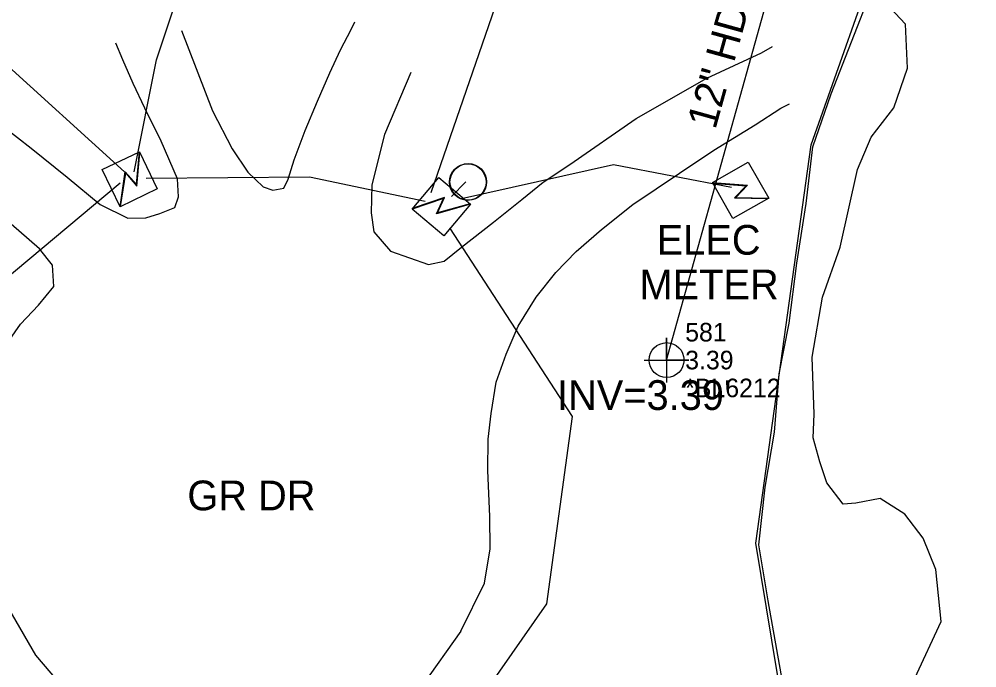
# Model space of a CAD drawing. Extents: x 3040896 to 3051146, y 687568 to 732976.
# Drawn here: x 3049651.9 to 3049780.6, y 691620.7 to 691708 of the extents above; entities that cross this region are included whole.
import ezdxf

# ---------------------------------------------------------------- set-up
doc = ezdxf.new("R2010")
doc.units = 0
for name, color, linetype in [('Exist Building', 7, 'Continuous'), ('Exist Hydro Stream or Body of Water', 7, 'Continuous'), ('Exist Other Culture Fence Line', 7, 'Continuous'), ('Exist Roads Soil', 7, 'Continuous'), ('Exist Roads Soil Text', 7, 'Continuous'), ('Exist Structure Minor Pipes HDPE 12 Inch', 7, 'Continuous'), ('Exist Structure Minor Pipes HDPE 12 Inch Cogo Comment', 7, 'Continuous'), ('Exist Structure Minor Pipes HDPE 12 Inch Cogo Elevation', 7, 'Continuous'), ('Exist Structure Minor Pipes HDPE 12 Inch Cogo Number', 7, 'Continuous'), ('Exist Structure Minor Pipes HDPE 12 Inch Cogo Point CELL', 7, 'Continuous'), ('Exist Structure Minor Pipes HDPE 12 Inch Invert', 7, 'Continuous'), ('Exist Structure Minor Pipes HDPE 12 Inch Text', 7, 'Continuous'), ('Exist Utilities Other Pole CELL', 7, 'Continuous'), ('Exist Utilities Power Transformer CELL', 7, 'Continuous'), ('Exist Utilities Power Transformer Text', 7, 'Continuous'), ('Exist Utilities Power UG Cable SUE', 7, 'Continuous')]:
    doc.layers.add(name, color=color, linetype=linetype)

msp = doc.modelspace()

# ---------------------------------------------------------------- linework, layer by layer
at = {"layer": 'Exist Building'}
msp.add_lwpolyline([(3049755.98, 691606.8), (3049750.9, 691637.5), (3049758.34, 691691.09), (3049768.52, 691719.89), (3049771.09, 691727.08), (3049771.09, 691727.08), (3049778.88, 691749.84)], dxfattribs=at)
at = {"layer": 'Exist Hydro Stream or Body of Water'}
msp.add_lwpolyline([(3049772.31, 691619.32), (3049775.86, 691626.95), (3049775.14, 691633.98), (3049773.44, 691638.17), (3049770.96, 691641.41), (3049767.63, 691643.51), (3049764.38, 691642.88), (3049762.67, 691642.73), (3049760.46, 691645.61), (3049759.52, 691648.44), (3049758.62, 691651.68), (3049758.77, 691654.86), (3049758.48, 691662.5), (3049759.9, 691670.6), (3049762.24, 691677.33), (3049764.57, 691687.74), (3049766.42, 691692.09), (3049769.48, 691696.06), (3049771.32, 691701.38), (3049771.04, 691707.3), (3049768.29, 691710.23)], dxfattribs=at)
at = {"layer": 'Exist Other Culture Fence Line'}
msp.add_lwpolyline([(3049756.64, 691606.83), (3049752.59, 691629.73), (3049751.31, 691637.28), (3049752.18, 691645.03), (3049753.41, 691652.45), (3049754.08, 691660.27), (3049755.4, 691667.08), (3049756.43, 691675.18), (3049757.69, 691683.17), (3049758.6, 691690.79), (3049761.05, 691697.94), (3049766.5, 691711.99), (3049780.64, 691753.04)], dxfattribs=at)
at = {"layer": 'Exist Roads Soil'}
for points in [[(3049673.69, 691706.47), (3049677.84, 691695.66), (3049680.5, 691690.56), (3049682.59, 691687.42), (3049684.66, 691685.45), (3049685.98, 691684.96), (3049687.45, 691685.25), (3049688.02, 691686.47), (3049688.85, 691689.05), (3049690.32, 691693), (3049691.99, 691696.93), (3049693.63, 691700.74), (3049695.08, 691703.84), (3049696.52, 691706.57), (3049697, 691707.62)], [(3049647.9, 691695.12), (3049649.81, 691693.51), (3049653.46, 691690.64), (3049658.31, 691686.71), (3049662.73, 691683.03), (3049666.45, 691681.21), (3049668.9, 691681.24), (3049670.79, 691681.83), (3049672.78, 691682.67), (3049673.26, 691684.08), (3049673.15, 691686.5), (3049670.97, 691691.56), (3049668.74, 691696.03), (3049667.19, 691699.31), (3049665.79, 691702.53), (3049664.85, 691704.76)], [(3049704.53, 691700.81), (3049700.97, 691692.48), (3049699.3, 691685.7), (3049699.2, 691681.93), (3049699.56, 691679.36), (3049701.77, 691676.77), (3049706.88, 691674.96), (3049709.03, 691675.45), (3049711.32, 691677.33), (3049715.63, 691680.66), (3049719.43, 691683.73), (3049722.31, 691686.04), (3049725.89, 691688.42), (3049734.83, 691694.61), (3049744.31, 691700.04), (3049751.66, 691703.47), (3049753.14, 691704.29)], [(3049711.27, 691625.67), (3049714.45, 691632.12), (3049715.18, 691636.76), (3049715.17, 691641.09), (3049714.9, 691647.29), (3049714.93, 691651.47), (3049715.33, 691654.95), (3049716, 691659.17), (3049717.33, 691662.93), (3049718.98, 691666.69), (3049721.39, 691670.6), (3049724.02, 691673.92), (3049726.74, 691676.72), (3049730.16, 691679.7), (3049734.38, 691683.06), (3049740.67, 691687.28), (3049745.25, 691690.34), (3049750.81, 691693.76), (3049754.28, 691696), (3049755.45, 691696.6)], [(3049661.31, 691613.98), (3049654.11, 691622.45), (3049650.96, 691627.87), (3049646.62, 691635), (3049645.63, 691638.62), (3049644.98, 691642.67), (3049644.77, 691647.08), (3049645.35, 691651.14), (3049646.31, 691655.8), (3049647.99, 691660.23), (3049649.87, 691663.88), (3049652.02, 691666.97), (3049654.47, 691669.52), (3049656.51, 691672.03), (3049656.35, 691674.89), (3049654.57, 691677.07), (3049649.39, 691681.61), (3049641.4, 691689.03)], [(3049711.27, 691625.67), (3049706.1, 691618.38), (3049703.33, 691613.3), (3049700.96, 691608.32), (3049699.41, 691603.08), (3049698.76, 691597.92), (3049698.15, 691576.95), (3049700.32, 691563.42), (3049701.77, 691559.52), (3049703.55, 691556.81), (3049705.55, 691555.97), (3049707.45, 691556.48), (3049716.38, 691558.88), (3049720.76, 691560.34), (3049723.24, 691561.06)]]:
    msp.add_lwpolyline(points, dxfattribs=at)
at = {"layer": 'Exist Structure Minor Pipes HDPE 12 Inch'}
msp.add_line((3049738.92, 691662.13), (3049757.57, 691729), dxfattribs=at)
at = {"layer": 'Exist Structure Minor Pipes HDPE 12 Inch Cogo Point CELL'}
msp.add_lwpolyline([(3049735.92, 691662.13), (3049741.92, 691662.13), (3049738.92, 691662.13), (3049738.92, 691665.13), (3049738.92, 691659.13)], dxfattribs=at)
msp.add_circle((3049738.92, 691662.13), 2.34, dxfattribs=at)
at = {"layer": 'Exist Utilities Other Pole CELL'}
for centre in [(3049712.18, 691686.07), (3049712.25, 691686.09)]:
    msp.add_circle(centre, 2.46, dxfattribs=at)
at = {"layer": 'Exist Utilities Power Transformer CELL'}
for p, q in [((3049666.72, 691686.62), (3049666.72, 691686.62)), ((3049749.04, 691684.98), (3049749.04, 691684.98)), ((3049708.47, 691682.67), (3049708.47, 691682.67))]:
    msp.add_line(p, q, dxfattribs=at)
for points in [[(3049663.03, 691687.74), (3049668.03, 691690.15), (3049670.43, 691685.14), (3049665.43, 691682.74)], [(3049749.9, 691688.75), (3049752.65, 691683.92), (3049747.83, 691681.17), (3049745.08, 691685.99)], [(3049708.96, 691678.84), (3049704.72, 691682.43), (3049708.3, 691686.67), (3049712.54, 691683.09)]]:
    msp.add_lwpolyline(points, close=True, dxfattribs=at)
for points in [[(3049665.43, 691682.74), (3049666.1, 691687.44), (3049667.63, 691685.72), (3049668.03, 691690.15)], [(3049665.49, 691682.77), (3049666.19, 691687.25), (3049667.67, 691685.54), (3049668.1, 691690.01)], [(3049745.08, 691685.99), (3049749.81, 691685.65), (3049748.21, 691684.01), (3049752.65, 691683.92)], [(3049745.11, 691685.93), (3049749.63, 691685.55), (3049748.03, 691683.96), (3049752.52, 691683.85)], [(3049712.54, 691683.09), (3049707.98, 691681.78), (3049708.92, 691683.87), (3049704.72, 691682.43)], [(3049712.49, 691683.13), (3049708.11, 691681.94), (3049709.07, 691683.98), (3049704.82, 691682.54)]]:
    msp.add_lwpolyline(points, dxfattribs=at)
at = {"layer": 'Exist Utilities Power UG Cable SUE'}
for p, q in [((3049637.42, 691713.4), (3049666.02, 691687.46)), ((3049707.27, 691684.68), (3049717.45, 691714.16)), ((3049709.98, 691684.15), (3049711.91, 691686.12))]:
    msp.add_line(p, q, dxfattribs=at)
for points in [[(3049667.34, 691687.43), (3049670.34, 691702.53), (3049676.6, 691721.44)], [(3049711.35, 691683.87), (3049731.76, 691688.45), (3049747.66, 691685.39)], [(3049610.45, 691606.58), (3049610.95, 691621.04), (3049638.45, 691632.99), (3049646.09, 691669.77), (3049665.42, 691685.95)], [(3049668.94, 691686.58), (3049690.91, 691686.76), (3049706.47, 691683.49)], [(3049707.97, 691572.88), (3049705.2, 691604.1), (3049722.83, 691629.33), (3049726.27, 691654.53), (3049709.75, 691679.93)]]:
    msp.add_lwpolyline(points, dxfattribs=at)

# ---------------------------------------------------------------- texts
at = {"layer": 'Exist Roads Soil Text'}
msp.add_text('GR DR', height=4, dxfattribs=at).set_placement((3049674.47, 691641.92))
at = {"layer": 'Exist Structure Minor Pipes HDPE 12 Inch Cogo Comment'}
msp.add_text('*BL6212', height=2.5, dxfattribs=at).set_placement((3049741.42, 691657.13))
at = {"layer": 'Exist Structure Minor Pipes HDPE 12 Inch Cogo Elevation'}
msp.add_text('3.39', height=2.5, dxfattribs=at).set_placement((3049741.42, 691660.88))
at = {"layer": 'Exist Structure Minor Pipes HDPE 12 Inch Cogo Number'}
msp.add_text('581', height=2.5, dxfattribs=at).set_placement((3049741.42, 691664.63))
at = {"layer": 'Exist Structure Minor Pipes HDPE 12 Inch Invert'}
msp.add_text("INV=3.39'", height=4, rotation=0, dxfattribs=at).set_placement((3049724.18, 691655.42))
at = {"layer": 'Exist Structure Minor Pipes HDPE 12 Inch Text'}
msp.add_text('12" HDPE', height=4, rotation=74.4207, dxfattribs=at).set_placement((3049745.47, 691693.03))
at = {"layer": 'Exist Utilities Power Transformer Text'}
for s, p in [('ELEC', (3049737.58, 691676.3)), ('METER', (3049735.28, 691670.3))]:
    msp.add_text(s, height=4, dxfattribs=at).set_placement(p)

doc.saveas('drawing.dxf')
